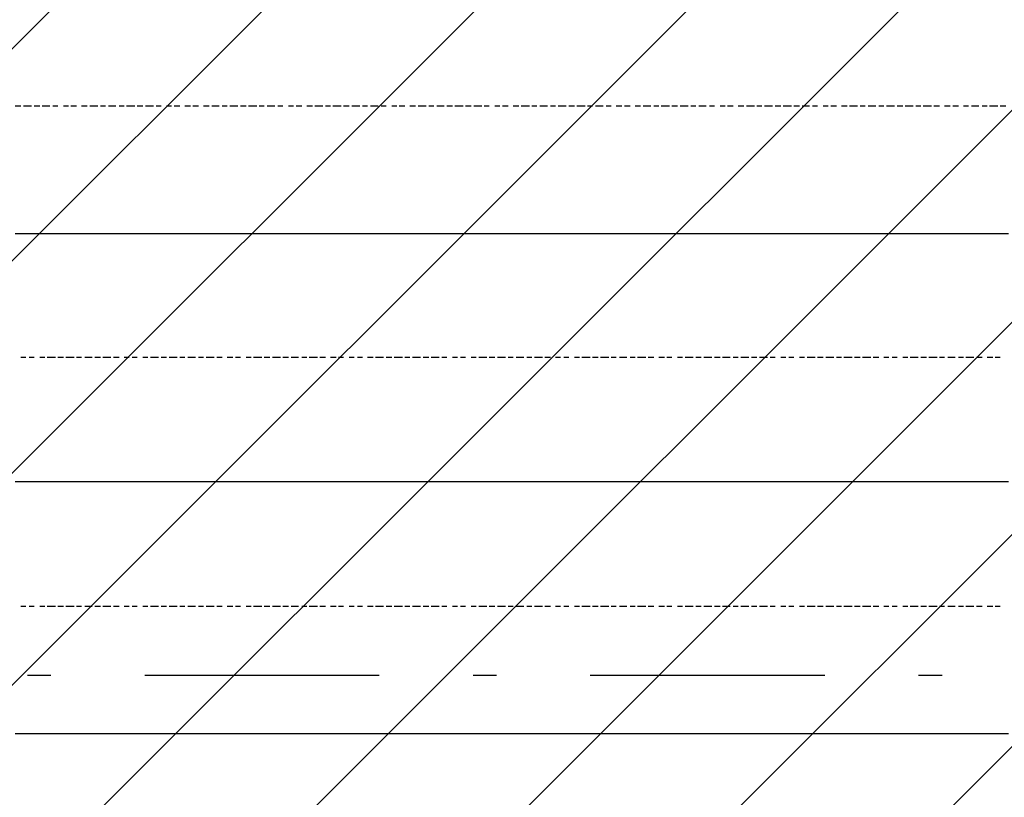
# Model space of a CAD drawing. Extents: x 997 to 109698, y 921 to 94021.
# Tile 614 of 656: x 28474 to 30048, y 47535 to 48779. Entities that reach past the tile are written whole.
import ezdxf

# ---------------------------------------------------------------- set-up
doc = ezdxf.new("R2010")
doc.units = 0
doc.header["$MEASUREMENT"] = 0
doc.layers.add('12', color=7, linetype='CONTINUOUS')
doc.layers.add('28', color=7, linetype='CONTINUOUS')

msp = doc.modelspace()

# ---------------------------------------------------------------- linework, layer by layer
at = {"layer": '12', "color": 1}
for p, q in [((28466.630503, 48640.563401), (28475.630503, 48640.563401)), ((28479.630503, 48640.563401), (28492.630503, 48640.563401)), ((28496.630503, 48640.563401), (28505.630503, 48640.563401)), ((28509.630503, 48640.563401), (28521.630503, 48640.563401)), ((28526.630503, 48640.563401), (28534.630503, 48640.563401)), ((28543.630503, 48640.563401), (28551.630503, 48640.563401)), ((28555.630503, 48640.563401), (28564.630503, 48640.563401)), ((28572.630503, 48640.563401), (28581.630503, 48640.563401)), ((28585.630503, 48640.563401), (28598.630503, 48640.563401)), ((28602.630503, 48640.563401), (28610.630503, 48640.563401)), ((28615.630503, 48640.563401), (28627.630503, 48640.563401)), ((28632.630503, 48640.563401), (28640.630503, 48640.563401)), ((28644.630503, 48640.563401), (28657.630503, 48640.563401)), ((28661.630503, 48640.563401), (28670.630503, 48640.563401)), ((28674.630503, 48640.563401), (28687.630503, 48640.563401)), ((28691.630503, 48640.563401), (28699.630503, 48640.563401)), ((28708.630503, 48640.563401), (28716.630503, 48640.563401)), ((28720.630503, 48640.563401), (28729.630503, 48640.563401)), ((28737.630503, 48640.563401), (28746.630503, 48640.563401)), ((28750.630503, 48640.563401), (28759.630503, 48640.563401)), ((28767.630503, 48640.563401), (28776.630503, 48640.563401)), ((28780.630503, 48640.563401), (28792.630503, 48640.563401)), ((28797.630503, 48640.563401), (28805.630503, 48640.563401)), ((28809.630503, 48640.563401), (28822.630503, 48640.563401)), ((28826.630503, 48640.563401), (28835.630503, 48640.563401)), ((28839.630503, 48640.563401), (28852.630503, 48640.563401)), ((28856.630503, 48640.563401), (28864.630503, 48640.563401)), ((28869.630503, 48640.563401), (28881.630503, 48640.563401)), ((28886.630503, 48640.563401), (28894.630503, 48640.563401)), ((28903.630503, 48640.563401), (28911.630503, 48640.563401)), ((28915.630503, 48640.563401), (28924.630503, 48640.563401)), ((28932.630503, 48640.563401), (28941.630503, 48640.563401)), ((28945.630503, 48640.563401), (28958.630503, 48640.563401)), ((28962.630503, 48640.563401), (28970.630503, 48640.563401)), ((28974.630503, 48640.563401), (28987.630503, 48640.563401)), ((28991.630503, 48640.563401), (29000.630503, 48640.563401)), ((29004.630503, 48640.563401), (29017.630503, 48640.563401)), ((29021.630503, 48640.563401), (29029.630503, 48640.563401)), ((29034.630503, 48640.563401), (29046.630503, 48640.563401)), ((29051.630503, 48640.563401), (29059.630503, 48640.563401)), ((29068.630503, 48640.563401), (29076.630503, 48640.563401)), ((29080.630503, 48640.563401), (29089.630503, 48640.563401)), ((29097.630503, 48640.563401), (29106.630503, 48640.563401)), ((29110.630503, 48640.563401), (29123.630503, 48640.563401)), ((29127.630503, 48640.563401), (29135.630503, 48640.563401)), ((29140.630503, 48640.563401), (29152.630503, 48640.563401)), ((29156.630503, 48640.563401), (29165.630503, 48640.563401)), ((29169.630503, 48640.563401), (29182.630503, 48640.563401)), ((29186.630503, 48640.563401), (29195.630503, 48640.563401)), ((29199.630503, 48640.563401), (29212.630503, 48640.563401)), ((29216.630503, 48640.563401), (29224.630503, 48640.563401)), ((29233.630503, 48640.563401), (29241.630503, 48640.563401)), ((29245.630503, 48640.563401), (29254.630503, 48640.563401)), ((29262.630503, 48640.563401), (29271.630503, 48640.563401)), ((29275.630503, 48640.563401), (29288.630503, 48640.563401)), ((29292.630503, 48640.563401), (29300.630503, 48640.563401)), ((29305.630503, 48640.563401), (29317.630503, 48640.563401)), ((29322.630503, 48640.563401), (29330.630503, 48640.563401)), ((29334.630503, 48640.563401), (29347.630503, 48640.563401)), ((29351.630503, 48640.563401), (29360.630503, 48640.563401)), ((29364.630503, 48640.563401), (29377.630503, 48640.563401)), ((29381.630503, 48640.563401), (29389.630503, 48640.563401)), ((29394.630503, 48640.563401), (29406.630503, 48640.563401)), ((29411.630503, 48640.563401), (29419.630503, 48640.563401)), ((29427.630503, 48640.563401), (29436.630503, 48640.563401)), ((29440.630503, 48640.563401), (29449.630503, 48640.563401)), ((29457.630503, 48640.563401), (29466.630503, 48640.563401)), ((29470.630503, 48640.563401), (29482.630503, 48640.563401)), ((29487.630503, 48640.563401), (29495.630503, 48640.563401)), ((29499.630503, 48640.563401), (29512.630503, 48640.563401)), ((29516.630503, 48640.563401), (29525.630503, 48640.563401)), ((29529.630503, 48640.563401), (29542.630503, 48640.563401)), ((29546.630503, 48640.563401), (29554.630503, 48640.563401)), ((29559.630503, 48640.563401), (29571.630503, 48640.563401)), ((29576.630503, 48640.563401), (29584.630503, 48640.563401)), ((29593.630503, 48640.563401), (29601.630503, 48640.563401)), ((29605.630503, 48640.563401), (29614.630503, 48640.563401)), ((29622.630503, 48640.563401), (29631.630503, 48640.563401)), ((29635.630503, 48640.563401), (29648.630503, 48640.563401)), ((29652.630503, 48640.563401), (29660.630503, 48640.563401)), ((29664.630503, 48640.563401), (29677.630503, 48640.563401)), ((29681.630503, 48640.563401), (29690.630503, 48640.563401)), ((29694.630503, 48640.563401), (29707.630503, 48640.563401)), ((29711.630503, 48640.563401), (29720.630503, 48640.563401)), ((29724.630503, 48640.563401), (29736.630503, 48640.563401)), ((29741.630503, 48640.563401), (29749.630503, 48640.563401)), ((29758.630503, 48640.563401), (29766.630503, 48640.563401)), ((29770.630503, 48640.563401), (29779.630503, 48640.563401)), ((29787.630503, 48640.563401), (29796.630503, 48640.563401)), ((29800.630503, 48640.563401), (29813.630503, 48640.563401)), ((29817.630503, 48640.563401), (29825.630503, 48640.563401)), ((29830.630503, 48640.563401), (29842.630503, 48640.563401)), ((29847.630503, 48640.563401), (29855.630503, 48640.563401)), ((29859.630503, 48640.563401), (29872.630503, 48640.563401)), ((29876.630503, 48640.563401), (29885.630503, 48640.563401)), ((29889.630503, 48640.563401), (29902.630503, 48640.563401)), ((29906.630503, 48640.563401), (29914.630503, 48640.563401)), ((29918.630503, 48640.563401), (29931.630503, 48640.563401)), ((29935.630503, 48640.563401), (29944.630503, 48640.563401)), ((29952.630503, 48640.563401), (29961.630503, 48640.563401)), ((29965.630503, 48640.563401), (29974.630503, 48640.563401)), ((29982.630503, 48640.563401), (29990.630503, 48640.563401)), ((29995.630503, 48640.563401), (30007.630503, 48640.563401)), ((30012.630503, 48640.563401), (30020.630503, 48640.563401)), ((30024.630503, 48640.563401), (30037.630503, 48640.563401)), ((30041.630503, 48640.563401), (30050.630503, 48640.563401)), ((28475.630503, 48238.563401), (28483.630503, 48238.563401)), ((28488.630503, 48238.563401), (28496.630503, 48238.563401)), ((28505.630503, 48238.563401), (28513.630503, 48238.563401)), ((28517.630503, 48238.563401), (28530.630503, 48238.563401)), ((28534.630503, 48238.563401), (28543.630503, 48238.563401)), ((28547.630503, 48238.563401), (28560.630503, 48238.563401)), ((28564.630503, 48238.563401), (28572.630503, 48238.563401)), ((28577.630503, 48238.563401), (28589.630503, 48238.563401)), ((28593.630503, 48238.563401), (28602.630503, 48238.563401)), ((28606.630503, 48238.563401), (28619.630503, 48238.563401)), ((28623.630503, 48238.563401), (28632.630503, 48238.563401)), ((28640.630503, 48238.563401), (28648.630503, 48238.563401)), ((28653.630503, 48238.563401), (28661.630503, 48238.563401)), ((28670.630503, 48238.563401), (28678.630503, 48238.563401)), ((28682.630503, 48238.563401), (28695.630503, 48238.563401)), ((28699.630503, 48238.563401), (28708.630503, 48238.563401)), ((28712.630503, 48238.563401), (28725.630503, 48238.563401)), ((28729.630503, 48238.563401), (28737.630503, 48238.563401)), ((28742.630503, 48238.563401), (28754.630503, 48238.563401)), ((28759.630503, 48238.563401), (28767.630503, 48238.563401)), ((28771.630503, 48238.563401), (28784.630503, 48238.563401)), ((28788.630503, 48238.563401), (28797.630503, 48238.563401)), ((28805.630503, 48238.563401), (28814.630503, 48238.563401)), ((28818.630503, 48238.563401), (28826.630503, 48238.563401)), ((28835.630503, 48238.563401), (28843.630503, 48238.563401)), ((28847.630503, 48238.563401), (28860.630503, 48238.563401)), ((28864.630503, 48238.563401), (28873.630503, 48238.563401)), ((28877.630503, 48238.563401), (28890.630503, 48238.563401)), ((28894.630503, 48238.563401), (28903.630503, 48238.563401)), ((28907.630503, 48238.563401), (28919.630503, 48238.563401)), ((28924.630503, 48238.563401), (28932.630503, 48238.563401)), ((28936.630503, 48238.563401), (28949.630503, 48238.563401)), ((28953.630503, 48238.563401), (28962.630503, 48238.563401)), ((28970.630503, 48238.563401), (28979.630503, 48238.563401)), ((28983.630503, 48238.563401), (28991.630503, 48238.563401)), ((29000.630503, 48238.563401), (29008.630503, 48238.563401)), ((29013.630503, 48238.563401), (29021.630503, 48238.563401)), ((29029.630503, 48238.563401), (29038.630503, 48238.563401)), ((29042.630503, 48238.563401), (29055.630503, 48238.563401)), ((29059.630503, 48238.563401), (29068.630503, 48238.563401)), ((29072.630503, 48238.563401), (29085.630503, 48238.563401)), ((29089.630503, 48238.563401), (29097.630503, 48238.563401)), ((29101.630503, 48238.563401), (29114.630503, 48238.563401)), ((29118.630503, 48238.563401), (29127.630503, 48238.563401)), ((29131.630503, 48238.563401), (29144.630503, 48238.563401)), ((29148.630503, 48238.563401), (29156.630503, 48238.563401)), ((29165.630503, 48238.563401), (29173.630503, 48238.563401)), ((29178.630503, 48238.563401), (29186.630503, 48238.563401)), ((29195.630503, 48238.563401), (29203.630503, 48238.563401)), ((29207.630503, 48238.563401), (29220.630503, 48238.563401)), ((29224.630503, 48238.563401), (29233.630503, 48238.563401)), ((29237.630503, 48238.563401), (29250.630503, 48238.563401)), ((29254.630503, 48238.563401), (29262.630503, 48238.563401)), ((29267.630503, 48238.563401), (29279.630503, 48238.563401)), ((29284.630503, 48238.563401), (29292.630503, 48238.563401)), ((29296.630503, 48238.563401), (29309.630503, 48238.563401)), ((29313.630503, 48238.563401), (29322.630503, 48238.563401)), ((29330.630503, 48238.563401), (29338.630503, 48238.563401)), ((29343.630503, 48238.563401), (29351.630503, 48238.563401)), ((29360.630503, 48238.563401), (29368.630503, 48238.563401)), ((29372.630503, 48238.563401), (29385.630503, 48238.563401)), ((29389.630503, 48238.563401), (29398.630503, 48238.563401)), ((29402.630503, 48238.563401), (29415.630503, 48238.563401)), ((29419.630503, 48238.563401), (29427.630503, 48238.563401)), ((29432.630503, 48238.563401), (29444.630503, 48238.563401)), ((29449.630503, 48238.563401), (29457.630503, 48238.563401)), ((29461.630503, 48238.563401), (29474.630503, 48238.563401)), ((29478.630503, 48238.563401), (29487.630503, 48238.563401)), ((29495.630503, 48238.563401), (29504.630503, 48238.563401)), ((29508.630503, 48238.563401), (29516.630503, 48238.563401)), ((29525.630503, 48238.563401), (29533.630503, 48238.563401)), ((29537.630503, 48238.563401), (29550.630503, 48238.563401)), ((29554.630503, 48238.563401), (29563.630503, 48238.563401)), ((29567.630503, 48238.563401), (29580.630503, 48238.563401)), ((29584.630503, 48238.563401), (29593.630503, 48238.563401)), ((29597.630503, 48238.563401), (29609.630503, 48238.563401)), ((29614.630503, 48238.563401), (29622.630503, 48238.563401)), ((29626.630503, 48238.563401), (29639.630503, 48238.563401)), ((29643.630503, 48238.563401), (29652.630503, 48238.563401)), ((29656.630503, 48238.563401), (29669.630503, 48238.563401)), ((29673.630503, 48238.563401), (29681.630503, 48238.563401)), ((29690.630503, 48238.563401), (29698.630503, 48238.563401)), ((29703.630503, 48238.563401), (29711.630503, 48238.563401)), ((29720.630503, 48238.563401), (29728.630503, 48238.563401)), ((29732.630503, 48238.563401), (29745.630503, 48238.563401)), ((29749.630503, 48238.563401), (29758.630503, 48238.563401)), ((29762.630503, 48238.563401), (29775.630503, 48238.563401)), ((29779.630503, 48238.563401), (29787.630503, 48238.563401)), ((29791.630503, 48238.563401), (29804.630503, 48238.563401)), ((29808.630503, 48238.563401), (29817.630503, 48238.563401)), ((29821.630503, 48238.563401), (29834.630503, 48238.563401)), ((29838.630503, 48238.563401), (29847.630503, 48238.563401)), ((29855.630503, 48238.563401), (29863.630503, 48238.563401)), ((29868.630503, 48238.563401), (29876.630503, 48238.563401)), ((29885.630503, 48238.563401), (29893.630503, 48238.563401)), ((29897.630503, 48238.563401), (29910.630503, 48238.563401)), ((29914.630503, 48238.563401), (29923.630503, 48238.563401)), ((29927.630503, 48238.563401), (29940.630503, 48238.563401)), ((29944.630503, 48238.563401), (29952.630503, 48238.563401)), ((29957.630503, 48238.563401), (29969.630503, 48238.563401)), ((29974.630503, 48238.563401), (29982.630503, 48238.563401)), ((29986.630503, 48238.563401), (29999.630503, 48238.563401)), ((30003.630503, 48238.563401), (30012.630503, 48238.563401)), ((30020.630503, 48238.563401), (30029.630503, 48238.563401)), ((30033.630503, 48238.563401), (30041.630503, 48238.563401)), ((28475.630503, 47840.563401), (28483.630503, 47840.563401)), ((28488.630503, 47840.563401), (28496.630503, 47840.563401)), ((28505.630503, 47840.563401), (28513.630503, 47840.563401)), ((28517.630503, 47840.563401), (28530.630503, 47840.563401)), ((28534.630503, 47840.563401), (28543.630503, 47840.563401)), ((28547.630503, 47840.563401), (28560.630503, 47840.563401)), ((28564.630503, 47840.563401), (28572.630503, 47840.563401)), ((28577.630503, 47840.563401), (28589.630503, 47840.563401)), ((28593.630503, 47840.563401), (28602.630503, 47840.563401)), ((28606.630503, 47840.563401), (28619.630503, 47840.563401)), ((28623.630503, 47840.563401), (28632.630503, 47840.563401)), ((28640.630503, 47840.563401), (28648.630503, 47840.563401)), ((28653.630503, 47840.563401), (28661.630503, 47840.563401)), ((28670.630503, 47840.563401), (28678.630503, 47840.563401)), ((28682.630503, 47840.563401), (28695.630503, 47840.563401)), ((28699.630503, 47840.563401), (28708.630503, 47840.563401)), ((28712.630503, 47840.563401), (28725.630503, 47840.563401)), ((28729.630503, 47840.563401), (28737.630503, 47840.563401)), ((28742.630503, 47840.563401), (28754.630503, 47840.563401)), ((28759.630503, 47840.563401), (28767.630503, 47840.563401)), ((28771.630503, 47840.563401), (28784.630503, 47840.563401)), ((28788.630503, 47840.563401), (28797.630503, 47840.563401)), ((28805.630503, 47840.563401), (28814.630503, 47840.563401)), ((28818.630503, 47840.563401), (28826.630503, 47840.563401)), ((28835.630503, 47840.563401), (28843.630503, 47840.563401)), ((28847.630503, 47840.563401), (28860.630503, 47840.563401)), ((28864.630503, 47840.563401), (28873.630503, 47840.563401)), ((28877.630503, 47840.563401), (28890.630503, 47840.563401)), ((28894.630503, 47840.563401), (28903.630503, 47840.563401)), ((28907.630503, 47840.563401), (28919.630503, 47840.563401)), ((28924.630503, 47840.563401), (28932.630503, 47840.563401)), ((28936.630503, 47840.563401), (28949.630503, 47840.563401)), ((28953.630503, 47840.563401), (28962.630503, 47840.563401)), ((28970.630503, 47840.563401), (28979.630503, 47840.563401)), ((28983.630503, 47840.563401), (28991.630503, 47840.563401)), ((29000.630503, 47840.563401), (29008.630503, 47840.563401)), ((29013.630503, 47840.563401), (29021.630503, 47840.563401)), ((29029.630503, 47840.563401), (29038.630503, 47840.563401)), ((29042.630503, 47840.563401), (29055.630503, 47840.563401)), ((29059.630503, 47840.563401), (29068.630503, 47840.563401)), ((29072.630503, 47840.563401), (29085.630503, 47840.563401)), ((29089.630503, 47840.563401), (29097.630503, 47840.563401)), ((29101.630503, 47840.563401), (29114.630503, 47840.563401)), ((29118.630503, 47840.563401), (29127.630503, 47840.563401)), ((29131.630503, 47840.563401), (29144.630503, 47840.563401)), ((29148.630503, 47840.563401), (29156.630503, 47840.563401)), ((29165.630503, 47840.563401), (29173.630503, 47840.563401)), ((29178.630503, 47840.563401), (29186.630503, 47840.563401)), ((29195.630503, 47840.563401), (29203.630503, 47840.563401)), ((29207.630503, 47840.563401), (29220.630503, 47840.563401)), ((29224.630503, 47840.563401), (29233.630503, 47840.563401)), ((29237.630503, 47840.563401), (29250.630503, 47840.563401)), ((29254.630503, 47840.563401), (29262.630503, 47840.563401)), ((29267.630503, 47840.563401), (29279.630503, 47840.563401)), ((29284.630503, 47840.563401), (29292.630503, 47840.563401)), ((29296.630503, 47840.563401), (29309.630503, 47840.563401)), ((29313.630503, 47840.563401), (29322.630503, 47840.563401)), ((29330.630503, 47840.563401), (29338.630503, 47840.563401)), ((29343.630503, 47840.563401), (29351.630503, 47840.563401)), ((29360.630503, 47840.563401), (29368.630503, 47840.563401)), ((29372.630503, 47840.563401), (29385.630503, 47840.563401)), ((29389.630503, 47840.563401), (29398.630503, 47840.563401)), ((29402.630503, 47840.563401), (29415.630503, 47840.563401)), ((29419.630503, 47840.563401), (29427.630503, 47840.563401)), ((29432.630503, 47840.563401), (29444.630503, 47840.563401)), ((29449.630503, 47840.563401), (29457.630503, 47840.563401)), ((29461.630503, 47840.563401), (29474.630503, 47840.563401)), ((29478.630503, 47840.563401), (29487.630503, 47840.563401)), ((29495.630503, 47840.563401), (29504.630503, 47840.563401)), ((29508.630503, 47840.563401), (29516.630503, 47840.563401)), ((29525.630503, 47840.563401), (29533.630503, 47840.563401)), ((29537.630503, 47840.563401), (29550.630503, 47840.563401)), ((29554.630503, 47840.563401), (29563.630503, 47840.563401)), ((29567.630503, 47840.563401), (29580.630503, 47840.563401)), ((29584.630503, 47840.563401), (29593.630503, 47840.563401)), ((29597.630503, 47840.563401), (29609.630503, 47840.563401)), ((29614.630503, 47840.563401), (29622.630503, 47840.563401)), ((29626.630503, 47840.563401), (29639.630503, 47840.563401)), ((29643.630503, 47840.563401), (29652.630503, 47840.563401)), ((29656.630503, 47840.563401), (29669.630503, 47840.563401)), ((29673.630503, 47840.563401), (29681.630503, 47840.563401)), ((29690.630503, 47840.563401), (29698.630503, 47840.563401)), ((29703.630503, 47840.563401), (29711.630503, 47840.563401)), ((29720.630503, 47840.563401), (29728.630503, 47840.563401)), ((29732.630503, 47840.563401), (29745.630503, 47840.563401)), ((29749.630503, 47840.563401), (29758.630503, 47840.563401)), ((29762.630503, 47840.563401), (29775.630503, 47840.563401)), ((29779.630503, 47840.563401), (29787.630503, 47840.563401)), ((29791.630503, 47840.563401), (29804.630503, 47840.563401)), ((29808.630503, 47840.563401), (29817.630503, 47840.563401)), ((29821.630503, 47840.563401), (29834.630503, 47840.563401)), ((29838.630503, 47840.563401), (29847.630503, 47840.563401)), ((29855.630503, 47840.563401), (29863.630503, 47840.563401)), ((29868.630503, 47840.563401), (29876.630503, 47840.563401)), ((29885.630503, 47840.563401), (29893.630503, 47840.563401)), ((29897.630503, 47840.563401), (29910.630503, 47840.563401)), ((29914.630503, 47840.563401), (29923.630503, 47840.563401)), ((29927.630503, 47840.563401), (29940.630503, 47840.563401)), ((29944.630503, 47840.563401), (29952.630503, 47840.563401)), ((29957.630503, 47840.563401), (29969.630503, 47840.563401)), ((29974.630503, 47840.563401), (29982.630503, 47840.563401)), ((29986.630503, 47840.563401), (29999.630503, 47840.563401)), ((30003.630503, 47840.563401), (30012.630503, 47840.563401)), ((30020.630503, 47840.563401), (30029.630503, 47840.563401)), ((30033.630503, 47840.563401), (30041.630503, 47840.563401))]:
    msp.add_line(p, q, dxfattribs=at)
at = {"layer": '12', "color": 5}
for p, q in [((28466.630503, 48436.563401), (28475.630503, 48436.563401)), ((28475.630503, 48436.563401), (28488.630503, 48436.563401)), ((28488.630503, 48436.563401), (28496.630503, 48436.563401)), ((28496.630503, 48436.563401), (28505.630503, 48436.563401)), ((28505.630503, 48436.563401), (28517.630503, 48436.563401)), ((28517.630503, 48436.563401), (28526.630503, 48436.563401)), ((28526.630503, 48436.563401), (28534.630503, 48436.563401)), ((28534.630503, 48436.563401), (28547.630503, 48436.563401)), ((28547.630503, 48436.563401), (28555.630503, 48436.563401)), ((28555.630503, 48436.563401), (28564.630503, 48436.563401)), ((28564.630503, 48436.563401), (28577.630503, 48436.563401)), ((28577.630503, 48436.563401), (28585.630503, 48436.563401)), ((28585.630503, 48436.563401), (28598.630503, 48436.563401)), ((28598.630503, 48436.563401), (28606.630503, 48436.563401)), ((28606.630503, 48436.563401), (28615.630503, 48436.563401)), ((28615.630503, 48436.563401), (28627.630503, 48436.563401)), ((28627.630503, 48436.563401), (28636.630503, 48436.563401)), ((28636.630503, 48436.563401), (28644.630503, 48436.563401)), ((28644.630503, 48436.563401), (28657.630503, 48436.563401)), ((28657.630503, 48436.563401), (28665.630503, 48436.563401)), ((28665.630503, 48436.563401), (28674.630503, 48436.563401)), ((28674.630503, 48436.563401), (28687.630503, 48436.563401)), ((28687.630503, 48436.563401), (28695.630503, 48436.563401)), ((28695.630503, 48436.563401), (28708.630503, 48436.563401)), ((28708.630503, 48436.563401), (28716.630503, 48436.563401)), ((28716.630503, 48436.563401), (28725.630503, 48436.563401)), ((28725.630503, 48436.563401), (28737.630503, 48436.563401)), ((28737.630503, 48436.563401), (28746.630503, 48436.563401)), ((28746.630503, 48436.563401), (28754.630503, 48436.563401)), ((28754.630503, 48436.563401), (28767.630503, 48436.563401)), ((28767.630503, 48436.563401), (28776.630503, 48436.563401)), ((28776.630503, 48436.563401), (28784.630503, 48436.563401)), ((28784.630503, 48436.563401), (28797.630503, 48436.563401)), ((28797.630503, 48436.563401), (28805.630503, 48436.563401)), ((28805.630503, 48436.563401), (28814.630503, 48436.563401)), ((28814.630503, 48436.563401), (28826.630503, 48436.563401)), ((28826.630503, 48436.563401), (28835.630503, 48436.563401)), ((28835.630503, 48436.563401), (28847.630503, 48436.563401)), ((28847.630503, 48436.563401), (28856.630503, 48436.563401)), ((28856.630503, 48436.563401), (28864.630503, 48436.563401)), ((28864.630503, 48436.563401), (28877.630503, 48436.563401)), ((28877.630503, 48436.563401), (28886.630503, 48436.563401)), ((28886.630503, 48436.563401), (28894.630503, 48436.563401)), ((28894.630503, 48436.563401), (28907.630503, 48436.563401)), ((28907.630503, 48436.563401), (28915.630503, 48436.563401)), ((28915.630503, 48436.563401), (28924.630503, 48436.563401)), ((28924.630503, 48436.563401), (28936.630503, 48436.563401)), ((28936.630503, 48436.563401), (28945.630503, 48436.563401)), ((28945.630503, 48436.563401), (28958.630503, 48436.563401)), ((28958.630503, 48436.563401), (28966.630503, 48436.563401)), ((28966.630503, 48436.563401), (28974.630503, 48436.563401)), ((28974.630503, 48436.563401), (28987.630503, 48436.563401)), ((28987.630503, 48436.563401), (28996.630503, 48436.563401)), ((28996.630503, 48436.563401), (29004.630503, 48436.563401)), ((29004.630503, 48436.563401), (29017.630503, 48436.563401)), ((29017.630503, 48436.563401), (29025.630503, 48436.563401)), ((29025.630503, 48436.563401), (29034.630503, 48436.563401)), ((29034.630503, 48436.563401), (29046.630503, 48436.563401)), ((29046.630503, 48436.563401), (29055.630503, 48436.563401)), ((29055.630503, 48436.563401), (29068.630503, 48436.563401)), ((29068.630503, 48436.563401), (29076.630503, 48436.563401)), ((29076.630503, 48436.563401), (29085.630503, 48436.563401)), ((29085.630503, 48436.563401), (29097.630503, 48436.563401)), ((29097.630503, 48436.563401), (29106.630503, 48436.563401)), ((29106.630503, 48436.563401), (29114.630503, 48436.563401)), ((29114.630503, 48436.563401), (29127.630503, 48436.563401)), ((29127.630503, 48436.563401), (29135.630503, 48436.563401)), ((29135.630503, 48436.563401), (29144.630503, 48436.563401)), ((29144.630503, 48436.563401), (29156.630503, 48436.563401)), ((29156.630503, 48436.563401), (29165.630503, 48436.563401)), ((29165.630503, 48436.563401), (29178.630503, 48436.563401)), ((29178.630503, 48436.563401), (29186.630503, 48436.563401)), ((29186.630503, 48436.563401), (29195.630503, 48436.563401)), ((29195.630503, 48436.563401), (29207.630503, 48436.563401)), ((29207.630503, 48436.563401), (29216.630503, 48436.563401)), ((29216.630503, 48436.563401), (29224.630503, 48436.563401)), ((29224.630503, 48436.563401), (29237.630503, 48436.563401)), ((29237.630503, 48436.563401), (29245.630503, 48436.563401)), ((29245.630503, 48436.563401), (29254.630503, 48436.563401)), ((29254.630503, 48436.563401), (29267.630503, 48436.563401)), ((29267.630503, 48436.563401), (29275.630503, 48436.563401)), ((29275.630503, 48436.563401), (29288.630503, 48436.563401)), ((29288.630503, 48436.563401), (29296.630503, 48436.563401)), ((29296.630503, 48436.563401), (29305.630503, 48436.563401)), ((29305.630503, 48436.563401), (29317.630503, 48436.563401)), ((29317.630503, 48436.563401), (29326.630503, 48436.563401)), ((29326.630503, 48436.563401), (29334.630503, 48436.563401)), ((29334.630503, 48436.563401), (29347.630503, 48436.563401)), ((29347.630503, 48436.563401), (29355.630503, 48436.563401)), ((29355.630503, 48436.563401), (29364.630503, 48436.563401)), ((29364.630503, 48436.563401), (29377.630503, 48436.563401)), ((29377.630503, 48436.563401), (29385.630503, 48436.563401)), ((29385.630503, 48436.563401), (29394.630503, 48436.563401)), ((29394.630503, 48436.563401), (29406.630503, 48436.563401)), ((29406.630503, 48436.563401), (29415.630503, 48436.563401)), ((29415.630503, 48436.563401), (29427.630503, 48436.563401)), ((29427.630503, 48436.563401), (29436.630503, 48436.563401)), ((29436.630503, 48436.563401), (29444.630503, 48436.563401)), ((29444.630503, 48436.563401), (29457.630503, 48436.563401)), ((29457.630503, 48436.563401), (29466.630503, 48436.563401)), ((29466.630503, 48436.563401), (29474.630503, 48436.563401)), ((29474.630503, 48436.563401), (29487.630503, 48436.563401)), ((29487.630503, 48436.563401), (29495.630503, 48436.563401)), ((29495.630503, 48436.563401), (29504.630503, 48436.563401)), ((29504.630503, 48436.563401), (29516.630503, 48436.563401)), ((29516.630503, 48436.563401), (29525.630503, 48436.563401)), ((29525.630503, 48436.563401), (29537.630503, 48436.563401)), ((29537.630503, 48436.563401), (29546.630503, 48436.563401)), ((29546.630503, 48436.563401), (29554.630503, 48436.563401)), ((29554.630503, 48436.563401), (29567.630503, 48436.563401)), ((29567.630503, 48436.563401), (29576.630503, 48436.563401)), ((29576.630503, 48436.563401), (29584.630503, 48436.563401)), ((29584.630503, 48436.563401), (29597.630503, 48436.563401)), ((29597.630503, 48436.563401), (29605.630503, 48436.563401)), ((29605.630503, 48436.563401), (29614.630503, 48436.563401)), ((29614.630503, 48436.563401), (29626.630503, 48436.563401)), ((29626.630503, 48436.563401), (29635.630503, 48436.563401)), ((29635.630503, 48436.563401), (29648.630503, 48436.563401)), ((29648.630503, 48436.563401), (29656.630503, 48436.563401)), ((29656.630503, 48436.563401), (29664.630503, 48436.563401)), ((29664.630503, 48436.563401), (29677.630503, 48436.563401)), ((29677.630503, 48436.563401), (29686.630503, 48436.563401)), ((29686.630503, 48436.563401), (29694.630503, 48436.563401)), ((29694.630503, 48436.563401), (29707.630503, 48436.563401)), ((29707.630503, 48436.563401), (29715.630503, 48436.563401)), ((29715.630503, 48436.563401), (29724.630503, 48436.563401)), ((29724.630503, 48436.563401), (29736.630503, 48436.563401)), ((29736.630503, 48436.563401), (29745.630503, 48436.563401)), ((29745.630503, 48436.563401), (29758.630503, 48436.563401)), ((29758.630503, 48436.563401), (29766.630503, 48436.563401)), ((29766.630503, 48436.563401), (29775.630503, 48436.563401)), ((29775.630503, 48436.563401), (29787.630503, 48436.563401)), ((29787.630503, 48436.563401), (29796.630503, 48436.563401)), ((29796.630503, 48436.563401), (29804.630503, 48436.563401)), ((29804.630503, 48436.563401), (29817.630503, 48436.563401)), ((29817.630503, 48436.563401), (29825.630503, 48436.563401)), ((29825.630503, 48436.563401), (29834.630503, 48436.563401)), ((29834.630503, 48436.563401), (29847.630503, 48436.563401)), ((29847.630503, 48436.563401), (29855.630503, 48436.563401)), ((29855.630503, 48436.563401), (29868.630503, 48436.563401)), ((29868.630503, 48436.563401), (29876.630503, 48436.563401)), ((29876.630503, 48436.563401), (29885.630503, 48436.563401)), ((29885.630503, 48436.563401), (29897.630503, 48436.563401)), ((29897.630503, 48436.563401), (29906.630503, 48436.563401)), ((29906.630503, 48436.563401), (29914.630503, 48436.563401)), ((29914.630503, 48436.563401), (29927.630503, 48436.563401)), ((29927.630503, 48436.563401), (29935.630503, 48436.563401)), ((29935.630503, 48436.563401), (29944.630503, 48436.563401)), ((29944.630503, 48436.563401), (29957.630503, 48436.563401)), ((29957.630503, 48436.563401), (29965.630503, 48436.563401)), ((29965.630503, 48436.563401), (29974.630503, 48436.563401)), ((29974.630503, 48436.563401), (29986.630503, 48436.563401)), ((29986.630503, 48436.563401), (29995.630503, 48436.563401)), ((29995.630503, 48436.563401), (30007.630503, 48436.563401)), ((30007.630503, 48436.563401), (30016.630503, 48436.563401)), ((30016.630503, 48436.563401), (30024.630503, 48436.563401)), ((30024.630503, 48436.563401), (30037.630503, 48436.563401)), ((30037.630503, 48436.563401), (30045.630503, 48436.563401)), ((30045.630503, 48436.563401), (30054.630503, 48436.563401)), ((28466.630503, 48039.563401), (28475.630503, 48039.563401)), ((28475.630503, 48039.563401), (28488.630503, 48039.563401)), ((28488.630503, 48039.563401), (28496.630503, 48039.563401)), ((28496.630503, 48039.563401), (28505.630503, 48039.563401)), ((28505.630503, 48039.563401), (28517.630503, 48039.563401)), ((28517.630503, 48039.563401), (28526.630503, 48039.563401)), ((28526.630503, 48039.563401), (28534.630503, 48039.563401)), ((28534.630503, 48039.563401), (28547.630503, 48039.563401)), ((28547.630503, 48039.563401), (28555.630503, 48039.563401)), ((28555.630503, 48039.563401), (28564.630503, 48039.563401)), ((28564.630503, 48039.563401), (28577.630503, 48039.563401)), ((28577.630503, 48039.563401), (28585.630503, 48039.563401)), ((28585.630503, 48039.563401), (28598.630503, 48039.563401)), ((28598.630503, 48039.563401), (28606.630503, 48039.563401)), ((28606.630503, 48039.563401), (28615.630503, 48039.563401)), ((28615.630503, 48039.563401), (28627.630503, 48039.563401)), ((28627.630503, 48039.563401), (28636.630503, 48039.563401)), ((28636.630503, 48039.563401), (28644.630503, 48039.563401)), ((28644.630503, 48039.563401), (28657.630503, 48039.563401)), ((28657.630503, 48039.563401), (28665.630503, 48039.563401)), ((28665.630503, 48039.563401), (28674.630503, 48039.563401)), ((28674.630503, 48039.563401), (28687.630503, 48039.563401)), ((28687.630503, 48039.563401), (28695.630503, 48039.563401)), ((28695.630503, 48039.563401), (28708.630503, 48039.563401)), ((28708.630503, 48039.563401), (28716.630503, 48039.563401)), ((28716.630503, 48039.563401), (28725.630503, 48039.563401)), ((28725.630503, 48039.563401), (28737.630503, 48039.563401)), ((28737.630503, 48039.563401), (28746.630503, 48039.563401)), ((28746.630503, 48039.563401), (28754.630503, 48039.563401)), ((28754.630503, 48039.563401), (28767.630503, 48039.563401)), ((28767.630503, 48039.563401), (28776.630503, 48039.563401)), ((28776.630503, 48039.563401), (28784.630503, 48039.563401)), ((28784.630503, 48039.563401), (28797.630503, 48039.563401)), ((28797.630503, 48039.563401), (28805.630503, 48039.563401)), ((28805.630503, 48039.563401), (28814.630503, 48039.563401)), ((28814.630503, 48039.563401), (28826.630503, 48039.563401)), ((28826.630503, 48039.563401), (28835.630503, 48039.563401)), ((28835.630503, 48039.563401), (28847.630503, 48039.563401)), ((28847.630503, 48039.563401), (28856.630503, 48039.563401)), ((28856.630503, 48039.563401), (28864.630503, 48039.563401)), ((28864.630503, 48039.563401), (28877.630503, 48039.563401)), ((28877.630503, 48039.563401), (28886.630503, 48039.563401)), ((28886.630503, 48039.563401), (28894.630503, 48039.563401)), ((28894.630503, 48039.563401), (28907.630503, 48039.563401)), ((28907.630503, 48039.563401), (28915.630503, 48039.563401)), ((28915.630503, 48039.563401), (28924.630503, 48039.563401)), ((28924.630503, 48039.563401), (28936.630503, 48039.563401)), ((28936.630503, 48039.563401), (28945.630503, 48039.563401)), ((28945.630503, 48039.563401), (28958.630503, 48039.563401)), ((28958.630503, 48039.563401), (28966.630503, 48039.563401)), ((28966.630503, 48039.563401), (28974.630503, 48039.563401)), ((28974.630503, 48039.563401), (28987.630503, 48039.563401)), ((28987.630503, 48039.563401), (28996.630503, 48039.563401)), ((28996.630503, 48039.563401), (29004.630503, 48039.563401)), ((29004.630503, 48039.563401), (29017.630503, 48039.563401)), ((29017.630503, 48039.563401), (29025.630503, 48039.563401)), ((29025.630503, 48039.563401), (29034.630503, 48039.563401)), ((29034.630503, 48039.563401), (29046.630503, 48039.563401)), ((29046.630503, 48039.563401), (29055.630503, 48039.563401)), ((29055.630503, 48039.563401), (29068.630503, 48039.563401)), ((29068.630503, 48039.563401), (29076.630503, 48039.563401)), ((29076.630503, 48039.563401), (29085.630503, 48039.563401)), ((29085.630503, 48039.563401), (29097.630503, 48039.563401)), ((29097.630503, 48039.563401), (29106.630503, 48039.563401)), ((29106.630503, 48039.563401), (29114.630503, 48039.563401)), ((29114.630503, 48039.563401), (29127.630503, 48039.563401)), ((29127.630503, 48039.563401), (29135.630503, 48039.563401)), ((29135.630503, 48039.563401), (29144.630503, 48039.563401)), ((29144.630503, 48039.563401), (29156.630503, 48039.563401)), ((29156.630503, 48039.563401), (29165.630503, 48039.563401)), ((29165.630503, 48039.563401), (29178.630503, 48039.563401)), ((29178.630503, 48039.563401), (29186.630503, 48039.563401)), ((29186.630503, 48039.563401), (29195.630503, 48039.563401)), ((29195.630503, 48039.563401), (29207.630503, 48039.563401)), ((29207.630503, 48039.563401), (29216.630503, 48039.563401)), ((29216.630503, 48039.563401), (29224.630503, 48039.563401)), ((29224.630503, 48039.563401), (29237.630503, 48039.563401)), ((29237.630503, 48039.563401), (29245.630503, 48039.563401)), ((29245.630503, 48039.563401), (29254.630503, 48039.563401)), ((29254.630503, 48039.563401), (29267.630503, 48039.563401)), ((29267.630503, 48039.563401), (29275.630503, 48039.563401)), ((29275.630503, 48039.563401), (29288.630503, 48039.563401)), ((29288.630503, 48039.563401), (29296.630503, 48039.563401)), ((29296.630503, 48039.563401), (29305.630503, 48039.563401)), ((29305.630503, 48039.563401), (29317.630503, 48039.563401)), ((29317.630503, 48039.563401), (29326.630503, 48039.563401)), ((29326.630503, 48039.563401), (29334.630503, 48039.563401)), ((29334.630503, 48039.563401), (29347.630503, 48039.563401)), ((29347.630503, 48039.563401), (29355.630503, 48039.563401)), ((29355.630503, 48039.563401), (29364.630503, 48039.563401)), ((29364.630503, 48039.563401), (29377.630503, 48039.563401)), ((29377.630503, 48039.563401), (29385.630503, 48039.563401)), ((29385.630503, 48039.563401), (29394.630503, 48039.563401)), ((29394.630503, 48039.563401), (29406.630503, 48039.563401)), ((29406.630503, 48039.563401), (29415.630503, 48039.563401)), ((29415.630503, 48039.563401), (29427.630503, 48039.563401)), ((29427.630503, 48039.563401), (29436.630503, 48039.563401)), ((29436.630503, 48039.563401), (29444.630503, 48039.563401)), ((29444.630503, 48039.563401), (29457.630503, 48039.563401)), ((29457.630503, 48039.563401), (29466.630503, 48039.563401)), ((29466.630503, 48039.563401), (29474.630503, 48039.563401)), ((29474.630503, 48039.563401), (29487.630503, 48039.563401)), ((29487.630503, 48039.563401), (29495.630503, 48039.563401)), ((29495.630503, 48039.563401), (29504.630503, 48039.563401)), ((29504.630503, 48039.563401), (29516.630503, 48039.563401)), ((29516.630503, 48039.563401), (29525.630503, 48039.563401)), ((29525.630503, 48039.563401), (29537.630503, 48039.563401)), ((29537.630503, 48039.563401), (29546.630503, 48039.563401)), ((29546.630503, 48039.563401), (29554.630503, 48039.563401)), ((29554.630503, 48039.563401), (29567.630503, 48039.563401)), ((29567.630503, 48039.563401), (29576.630503, 48039.563401)), ((29576.630503, 48039.563401), (29584.630503, 48039.563401)), ((29584.630503, 48039.563401), (29597.630503, 48039.563401)), ((29597.630503, 48039.563401), (29605.630503, 48039.563401)), ((29605.630503, 48039.563401), (29614.630503, 48039.563401)), ((29614.630503, 48039.563401), (29626.630503, 48039.563401)), ((29626.630503, 48039.563401), (29635.630503, 48039.563401)), ((29635.630503, 48039.563401), (29648.630503, 48039.563401)), ((29648.630503, 48039.563401), (29656.630503, 48039.563401)), ((29656.630503, 48039.563401), (29664.630503, 48039.563401)), ((29664.630503, 48039.563401), (29677.630503, 48039.563401)), ((29677.630503, 48039.563401), (29686.630503, 48039.563401)), ((29686.630503, 48039.563401), (29694.630503, 48039.563401)), ((29694.630503, 48039.563401), (29707.630503, 48039.563401)), ((29707.630503, 48039.563401), (29715.630503, 48039.563401)), ((29715.630503, 48039.563401), (29724.630503, 48039.563401)), ((29724.630503, 48039.563401), (29736.630503, 48039.563401)), ((29736.630503, 48039.563401), (29745.630503, 48039.563401)), ((29745.630503, 48039.563401), (29758.630503, 48039.563401)), ((29758.630503, 48039.563401), (29766.630503, 48039.563401)), ((29766.630503, 48039.563401), (29775.630503, 48039.563401)), ((29775.630503, 48039.563401), (29787.630503, 48039.563401)), ((29787.630503, 48039.563401), (29796.630503, 48039.563401)), ((29796.630503, 48039.563401), (29804.630503, 48039.563401)), ((29804.630503, 48039.563401), (29817.630503, 48039.563401)), ((29817.630503, 48039.563401), (29825.630503, 48039.563401)), ((29825.630503, 48039.563401), (29834.630503, 48039.563401)), ((29834.630503, 48039.563401), (29847.630503, 48039.563401)), ((29847.630503, 48039.563401), (29855.630503, 48039.563401)), ((29855.630503, 48039.563401), (29868.630503, 48039.563401)), ((29868.630503, 48039.563401), (29876.630503, 48039.563401)), ((29876.630503, 48039.563401), (29885.630503, 48039.563401)), ((29885.630503, 48039.563401), (29897.630503, 48039.563401)), ((29897.630503, 48039.563401), (29906.630503, 48039.563401)), ((29906.630503, 48039.563401), (29914.630503, 48039.563401)), ((29914.630503, 48039.563401), (29927.630503, 48039.563401)), ((29927.630503, 48039.563401), (29935.630503, 48039.563401)), ((29935.630503, 48039.563401), (29944.630503, 48039.563401)), ((29944.630503, 48039.563401), (29957.630503, 48039.563401)), ((29957.630503, 48039.563401), (29965.630503, 48039.563401)), ((29965.630503, 48039.563401), (29974.630503, 48039.563401)), ((29974.630503, 48039.563401), (29986.630503, 48039.563401)), ((29986.630503, 48039.563401), (29995.630503, 48039.563401)), ((29995.630503, 48039.563401), (30007.630503, 48039.563401)), ((30007.630503, 48039.563401), (30016.630503, 48039.563401)), ((30016.630503, 48039.563401), (30024.630503, 48039.563401)), ((30024.630503, 48039.563401), (30037.630503, 48039.563401)), ((30037.630503, 48039.563401), (30045.630503, 48039.563401)), ((30045.630503, 48039.563401), (30054.630503, 48039.563401)), ((28466.630503, 47636.563401), (28475.630503, 47636.563401)), ((28475.630503, 47636.563401), (28488.630503, 47636.563401)), ((28488.630503, 47636.563401), (28496.630503, 47636.563401)), ((28496.630503, 47636.563401), (28505.630503, 47636.563401)), ((28505.630503, 47636.563401), (28517.630503, 47636.563401)), ((28517.630503, 47636.563401), (28526.630503, 47636.563401)), ((28526.630503, 47636.563401), (28534.630503, 47636.563401)), ((28534.630503, 47636.563401), (28547.630503, 47636.563401)), ((28547.630503, 47636.563401), (28555.630503, 47636.563401)), ((28555.630503, 47636.563401), (28564.630503, 47636.563401)), ((28564.630503, 47636.563401), (28577.630503, 47636.563401)), ((28577.630503, 47636.563401), (28585.630503, 47636.563401)), ((28585.630503, 47636.563401), (28598.630503, 47636.563401)), ((28598.630503, 47636.563401), (28606.630503, 47636.563401)), ((28606.630503, 47636.563401), (28615.630503, 47636.563401)), ((28615.630503, 47636.563401), (28627.630503, 47636.563401)), ((28627.630503, 47636.563401), (28636.630503, 47636.563401)), ((28636.630503, 47636.563401), (28644.630503, 47636.563401)), ((28644.630503, 47636.563401), (28657.630503, 47636.563401)), ((28657.630503, 47636.563401), (28665.630503, 47636.563401)), ((28665.630503, 47636.563401), (28674.630503, 47636.563401)), ((28674.630503, 47636.563401), (28687.630503, 47636.563401)), ((28687.630503, 47636.563401), (28695.630503, 47636.563401)), ((28695.630503, 47636.563401), (28708.630503, 47636.563401)), ((28708.630503, 47636.563401), (28716.630503, 47636.563401)), ((28716.630503, 47636.563401), (28725.630503, 47636.563401)), ((28725.630503, 47636.563401), (28737.630503, 47636.563401)), ((28737.630503, 47636.563401), (28746.630503, 47636.563401)), ((28746.630503, 47636.563401), (28754.630503, 47636.563401)), ((28754.630503, 47636.563401), (28767.630503, 47636.563401)), ((28767.630503, 47636.563401), (28776.630503, 47636.563401)), ((28776.630503, 47636.563401), (28784.630503, 47636.563401)), ((28784.630503, 47636.563401), (28797.630503, 47636.563401)), ((28797.630503, 47636.563401), (28805.630503, 47636.563401)), ((28805.630503, 47636.563401), (28814.630503, 47636.563401)), ((28814.630503, 47636.563401), (28826.630503, 47636.563401)), ((28826.630503, 47636.563401), (28835.630503, 47636.563401)), ((28835.630503, 47636.563401), (28847.630503, 47636.563401)), ((28847.630503, 47636.563401), (28856.630503, 47636.563401)), ((28856.630503, 47636.563401), (28864.630503, 47636.563401)), ((28864.630503, 47636.563401), (28877.630503, 47636.563401)), ((28877.630503, 47636.563401), (28886.630503, 47636.563401)), ((28886.630503, 47636.563401), (28894.630503, 47636.563401)), ((28894.630503, 47636.563401), (28907.630503, 47636.563401)), ((28907.630503, 47636.563401), (28915.630503, 47636.563401)), ((28915.630503, 47636.563401), (28924.630503, 47636.563401)), ((28924.630503, 47636.563401), (28936.630503, 47636.563401)), ((28936.630503, 47636.563401), (28945.630503, 47636.563401)), ((28945.630503, 47636.563401), (28958.630503, 47636.563401)), ((28958.630503, 47636.563401), (28966.630503, 47636.563401)), ((28966.630503, 47636.563401), (28974.630503, 47636.563401)), ((28974.630503, 47636.563401), (28987.630503, 47636.563401)), ((28987.630503, 47636.563401), (28996.630503, 47636.563401)), ((28996.630503, 47636.563401), (29004.630503, 47636.563401)), ((29004.630503, 47636.563401), (29017.630503, 47636.563401)), ((29017.630503, 47636.563401), (29025.630503, 47636.563401)), ((29025.630503, 47636.563401), (29034.630503, 47636.563401)), ((29034.630503, 47636.563401), (29046.630503, 47636.563401)), ((29046.630503, 47636.563401), (29055.630503, 47636.563401)), ((29055.630503, 47636.563401), (29068.630503, 47636.563401)), ((29068.630503, 47636.563401), (29076.630503, 47636.563401)), ((29076.630503, 47636.563401), (29085.630503, 47636.563401)), ((29085.630503, 47636.563401), (29097.630503, 47636.563401)), ((29097.630503, 47636.563401), (29106.630503, 47636.563401)), ((29106.630503, 47636.563401), (29114.630503, 47636.563401)), ((29114.630503, 47636.563401), (29127.630503, 47636.563401)), ((29127.630503, 47636.563401), (29135.630503, 47636.563401)), ((29135.630503, 47636.563401), (29144.630503, 47636.563401)), ((29144.630503, 47636.563401), (29156.630503, 47636.563401)), ((29156.630503, 47636.563401), (29165.630503, 47636.563401)), ((29165.630503, 47636.563401), (29178.630503, 47636.563401)), ((29178.630503, 47636.563401), (29186.630503, 47636.563401)), ((29186.630503, 47636.563401), (29195.630503, 47636.563401)), ((29195.630503, 47636.563401), (29207.630503, 47636.563401)), ((29207.630503, 47636.563401), (29216.630503, 47636.563401)), ((29216.630503, 47636.563401), (29224.630503, 47636.563401)), ((29224.630503, 47636.563401), (29237.630503, 47636.563401)), ((29237.630503, 47636.563401), (29245.630503, 47636.563401)), ((29245.630503, 47636.563401), (29254.630503, 47636.563401)), ((29254.630503, 47636.563401), (29267.630503, 47636.563401)), ((29267.630503, 47636.563401), (29275.630503, 47636.563401)), ((29275.630503, 47636.563401), (29288.630503, 47636.563401)), ((29288.630503, 47636.563401), (29296.630503, 47636.563401)), ((29296.630503, 47636.563401), (29305.630503, 47636.563401)), ((29305.630503, 47636.563401), (29317.630503, 47636.563401)), ((29317.630503, 47636.563401), (29326.630503, 47636.563401)), ((29326.630503, 47636.563401), (29334.630503, 47636.563401)), ((29334.630503, 47636.563401), (29347.630503, 47636.563401)), ((29347.630503, 47636.563401), (29355.630503, 47636.563401)), ((29355.630503, 47636.563401), (29364.630503, 47636.563401)), ((29364.630503, 47636.563401), (29377.630503, 47636.563401)), ((29377.630503, 47636.563401), (29385.630503, 47636.563401)), ((29385.630503, 47636.563401), (29394.630503, 47636.563401)), ((29394.630503, 47636.563401), (29406.630503, 47636.563401)), ((29406.630503, 47636.563401), (29415.630503, 47636.563401)), ((29415.630503, 47636.563401), (29427.630503, 47636.563401)), ((29427.630503, 47636.563401), (29436.630503, 47636.563401)), ((29436.630503, 47636.563401), (29444.630503, 47636.563401)), ((29444.630503, 47636.563401), (29457.630503, 47636.563401)), ((29457.630503, 47636.563401), (29466.630503, 47636.563401)), ((29466.630503, 47636.563401), (29474.630503, 47636.563401)), ((29474.630503, 47636.563401), (29487.630503, 47636.563401)), ((29487.630503, 47636.563401), (29495.630503, 47636.563401)), ((29495.630503, 47636.563401), (29504.630503, 47636.563401)), ((29504.630503, 47636.563401), (29516.630503, 47636.563401)), ((29516.630503, 47636.563401), (29525.630503, 47636.563401)), ((29525.630503, 47636.563401), (29537.630503, 47636.563401)), ((29537.630503, 47636.563401), (29546.630503, 47636.563401)), ((29546.630503, 47636.563401), (29554.630503, 47636.563401)), ((29554.630503, 47636.563401), (29567.630503, 47636.563401)), ((29567.630503, 47636.563401), (29576.630503, 47636.563401)), ((29576.630503, 47636.563401), (29584.630503, 47636.563401)), ((29584.630503, 47636.563401), (29597.630503, 47636.563401)), ((29597.630503, 47636.563401), (29605.630503, 47636.563401)), ((29605.630503, 47636.563401), (29614.630503, 47636.563401)), ((29614.630503, 47636.563401), (29626.630503, 47636.563401)), ((29626.630503, 47636.563401), (29635.630503, 47636.563401)), ((29635.630503, 47636.563401), (29648.630503, 47636.563401)), ((29648.630503, 47636.563401), (29656.630503, 47636.563401)), ((29656.630503, 47636.563401), (29664.630503, 47636.563401)), ((29664.630503, 47636.563401), (29677.630503, 47636.563401)), ((29677.630503, 47636.563401), (29686.630503, 47636.563401)), ((29686.630503, 47636.563401), (29694.630503, 47636.563401)), ((29694.630503, 47636.563401), (29707.630503, 47636.563401)), ((29707.630503, 47636.563401), (29715.630503, 47636.563401)), ((29715.630503, 47636.563401), (29724.630503, 47636.563401)), ((29724.630503, 47636.563401), (29736.630503, 47636.563401)), ((29736.630503, 47636.563401), (29745.630503, 47636.563401)), ((29745.630503, 47636.563401), (29758.630503, 47636.563401)), ((29758.630503, 47636.563401), (29766.630503, 47636.563401)), ((29766.630503, 47636.563401), (29775.630503, 47636.563401)), ((29775.630503, 47636.563401), (29787.630503, 47636.563401)), ((29787.630503, 47636.563401), (29796.630503, 47636.563401)), ((29796.630503, 47636.563401), (29804.630503, 47636.563401)), ((29804.630503, 47636.563401), (29817.630503, 47636.563401)), ((29817.630503, 47636.563401), (29825.630503, 47636.563401)), ((29825.630503, 47636.563401), (29834.630503, 47636.563401)), ((29834.630503, 47636.563401), (29847.630503, 47636.563401)), ((29847.630503, 47636.563401), (29855.630503, 47636.563401)), ((29855.630503, 47636.563401), (29868.630503, 47636.563401)), ((29868.630503, 47636.563401), (29876.630503, 47636.563401)), ((29876.630503, 47636.563401), (29885.630503, 47636.563401)), ((29885.630503, 47636.563401), (29897.630503, 47636.563401)), ((29897.630503, 47636.563401), (29906.630503, 47636.563401)), ((29906.630503, 47636.563401), (29914.630503, 47636.563401)), ((29914.630503, 47636.563401), (29927.630503, 47636.563401)), ((29927.630503, 47636.563401), (29935.630503, 47636.563401)), ((29935.630503, 47636.563401), (29944.630503, 47636.563401)), ((29944.630503, 47636.563401), (29957.630503, 47636.563401)), ((29957.630503, 47636.563401), (29965.630503, 47636.563401)), ((29965.630503, 47636.563401), (29974.630503, 47636.563401)), ((29974.630503, 47636.563401), (29986.630503, 47636.563401)), ((29986.630503, 47636.563401), (29995.630503, 47636.563401)), ((29995.630503, 47636.563401), (30007.630503, 47636.563401)), ((30007.630503, 47636.563401), (30016.630503, 47636.563401)), ((30016.630503, 47636.563401), (30024.630503, 47636.563401)), ((30024.630503, 47636.563401), (30037.630503, 47636.563401)), ((30037.630503, 47636.563401), (30045.630503, 47636.563401)), ((30045.630503, 47636.563401), (30054.630503, 47636.563401))]:
    msp.add_line(p, q, dxfattribs=at)
at = {"layer": '28', "color": 2}
for p, q in [((15100.315887, 35370.953237), (36822.636205, 57093.273555)), ((15439.727142, 35370.953237), (36822.636205, 56753.8623)), ((15779.138397, 35370.953237), (36822.636205, 56414.451046)), ((16118.549652, 35370.953237), (36822.636205, 56075.039791)), ((16457.960907, 35370.953237), (36822.636205, 55735.628536)), ((16797.372162, 35370.953237), (36822.636205, 55396.217281)), ((17136.783417, 35370.953237), (36822.636205, 55056.806026)), ((17476.194672, 35370.953237), (36822.636205, 54717.394771)), ((17815.605927, 35370.953237), (36822.636205, 54377.983516))]:
    msp.add_line(p, q, dxfattribs=at)
at = {"layer": '28', "color": 4, "linetype": 'Continuous'}
for p, q in [((28523.630503, 47729.563401), (28486.130503, 47729.563401)), ((29236.130503, 47729.563401), (29198.630503, 47729.563401)), ((29948.630503, 47729.563401), (29911.130503, 47729.563401))]:
    msp.add_line(p, q, dxfattribs=at)
at = {"layer": '28', "color": 4}
for p, q in [((29048.630503, 47729.563401), (28673.630503, 47729.563401)), ((29761.130503, 47729.563401), (29386.130503, 47729.563401))]:
    msp.add_line(p, q, dxfattribs=at)

doc.saveas('drawing.dxf')
